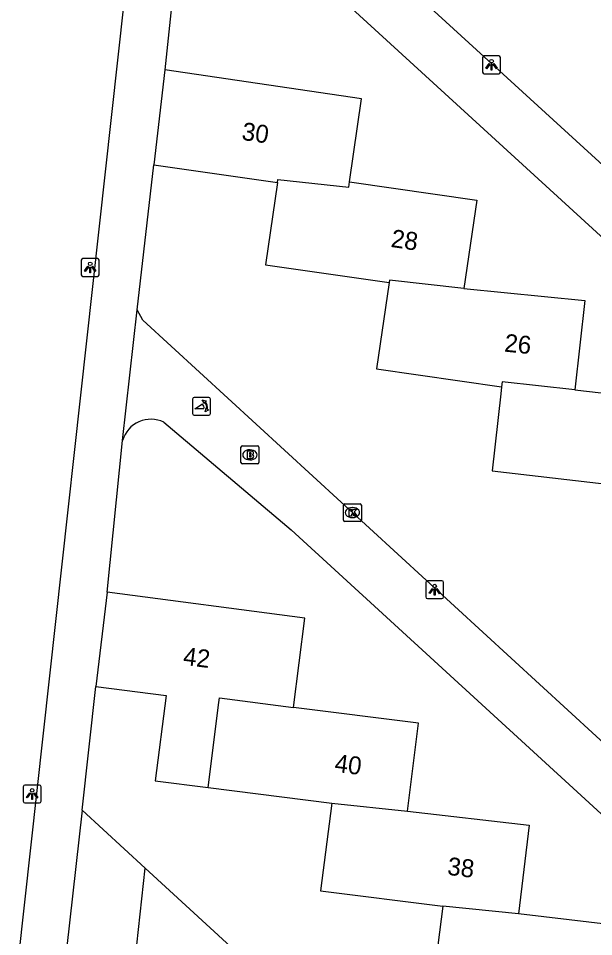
# Model space of a CAD drawing. Extents: x 162026 to 163499, y 387297 to 388169.
# Drawn here: x 162622.1 to 162654.2, y 387672.5 to 387723.8 of the extents above; entities that cross this region are included whole.
import ezdxf

# ---------------------------------------------------------------- set-up
doc = ezdxf.new("R2010")
doc.units = 0
for name, color, linetype in [('IMGEO_Brandkraan', 7, 'Continuous'), ('IMGEO_Groenvoorziening', 7, 'Continuous'), ('IMGEO_Kolk', 7, 'Continuous'), ('IMGEO_Lichtpunt', 7, 'Continuous'), ('IMGEO_Pand', 7, 'Continuous'), ('IMGEO_Pand_nummerreeks', 7, 'Continuous'), ('IMGEO_Poller', 7, 'Continuous'), ('IMGEO_Voetpad_open', 7, 'Continuous')]:
    doc.layers.add(name, color=color, linetype=linetype)

msp = doc.modelspace()

# ---------------------------------------------------------------- linework, layer by layer
at = {"layer": 'IMGEO_Brandkraan'}
for p, q in [((162634.582, 387699.878), (162635.434, 387699.878)), ((162634.507, 387698.952), (162634.507, 387699.804)), ((162634.995, 387699.658), (162635.02, 387699.658)), ((162635.508, 387699.804), (162635.508, 387698.952)), ((162635.434, 387698.878), (162634.582, 387698.878)), ((162635.018, 387699.098), (162634.993, 387699.098))]:
    msp.add_line(p, q, dxfattribs=at)
for points in [[(162634.582, 387699.878), (162635.434, 387699.878)], [(162634.507, 387698.952), (162634.507, 387699.804)], [(162634.855, 387699.578), (162634.855, 387699.178), (162635.068, 387699.178)], [(162635.086, 387699.578), (162634.855, 387699.578)], [(162635.034, 387699.497), (162634.98, 387699.497), (162634.98, 387699.421)], [(162634.98, 387699.421), (162635.033, 387699.421)], [(162635.508, 387699.804), (162635.508, 387698.952)], [(162635.434, 387698.878), (162634.582, 387698.878)], [(162635.042, 387699.345), (162634.98, 387699.345), (162634.98, 387699.264)], [(162634.98, 387699.264), (162635.042, 387699.264)]]:
    msp.add_lwpolyline(points, dxfattribs=at)
for centre, radius, start, end in [((162634.584, 387699.802), 0.0765, 91.552, 178.448), ((162634.584, 387699.802), 0.0765, 91.552, 178.448), ((162635.432, 387699.802), 0.0765, 1.552, 88.448), ((162635.432, 387699.802), 0.0765, 1.552, 88.448), ((162635.035, 387699.459), 0.0379, 267.8285, 90.9355), ((162635.09, 387699.433), 0.145, 59.4692, 91.5367), ((162635.115, 387699.48), 0.0922, 285.5137, 58.1501), ((162635.12, 387699.288), 0.105, 301.3115, 78.989), ((162634.584, 387698.954), 0.0765, 181.552, 268.448), ((162634.584, 387698.954), 0.0765, 181.552, 268.448), ((162635.043, 387699.304), 0.0404, 269.8759, 90.5077), ((162635.074, 387699.429), 0.251, 268.6676, 293.5347), ((162635.432, 387698.954), 0.0765, 271.552, 358.448), ((162635.432, 387698.954), 0.0765, 271.552, 358.448)]:
    msp.add_arc(centre, radius, start, end, dxfattribs=at)
for centre, major_axis, ratio, start_param, end_param in [((162634.994, 387699.378), (-0.387, 0.002), 0.722429, 4.712389, 7.853982), ((162635.019, 387699.378), (-0.39, 0.002), 0.717154, 1.570796, 4.712389)]:
    msp.add_ellipse(centre, major_axis=major_axis, ratio=ratio, start_param=start_param, end_param=end_param, dxfattribs=at)
at = {"layer": 'IMGEO_Groenvoorziening'}
for points in [[(162629.167, 387676.287), (162625.639, 387679.529)], [(162628.128, 387666.865), (162629.167, 387676.287)], [(162663.71, 387648.254), (162656.846, 387649.522), (162656.846, 387650.846), (162629.167, 387676.287)]]:
    msp.add_lwpolyline(points, dxfattribs=at)
at = {"layer": 'IMGEO_Kolk'}
for p, q in [((162640.229, 387695.723), (162640.229, 387696.575)), ((162640.304, 387696.649), (162641.156, 387696.649)), ((162640.717, 387696.429), (162640.742, 387696.429)), ((162641.23, 387696.575), (162641.23, 387695.723)), ((162640.74, 387695.869), (162640.715, 387695.869)), ((162641.156, 387695.649), (162640.304, 387695.649))]:
    msp.add_line(p, q, dxfattribs=at)
for points in [[(162640.229, 387695.723), (162640.229, 387696.575)], [(162640.304, 387696.649), (162641.156, 387696.649)], [(162640.55, 387696.349), (162640.673, 387696.349), (162640.673, 387696.198), (162640.803, 387696.349), (162640.967, 387696.349), (162640.821, 387696.198), (162640.974, 387695.949), (162640.822, 387695.949), (162640.737, 387696.113), (162640.673, 387696.046), (162640.673, 387695.949), (162640.55, 387695.949), (162640.55, 387696.349)], [(162641.23, 387696.575), (162641.23, 387695.723)], [(162641.156, 387695.649), (162640.304, 387695.649)]]:
    msp.add_lwpolyline(points, dxfattribs=at)
for centre, start, end in [((162640.306, 387696.573), 91.552, 178.448), ((162640.306, 387696.573), 91.552, 178.448), ((162641.154, 387696.573), 1.552, 88.448), ((162641.154, 387696.573), 1.552, 88.448), ((162640.306, 387695.725), 181.552, 268.448), ((162640.306, 387695.725), 181.552, 268.448), ((162641.154, 387695.725), 271.552, 358.448), ((162641.154, 387695.725), 271.552, 358.448)]:
    msp.add_arc(centre, 0.0765, start, end, dxfattribs=at)
for centre, major_axis, ratio, start_param, end_param in [((162640.716, 387696.149), (-0.387, 0.002), 0.722429, 4.712389, 7.853982), ((162640.741, 387696.149), (-0.39, 0.002), 0.717154, 1.570796, 4.712389)]:
    msp.add_ellipse(centre, major_axis=major_axis, ratio=ratio, start_param=start_param, end_param=end_param, dxfattribs=at)
at = {"layer": 'IMGEO_Lichtpunt'}
for p, q in [((162647.999, 387721.57), (162647.999, 387720.763)), ((162647.999, 387721.57), (162647.999, 387720.763)), ((162648.901, 387721.665), (162648.093, 387721.665)), ((162648.901, 387721.665), (162648.093, 387721.665)), ((162648.995, 387720.763), (162648.995, 387721.57)), ((162648.995, 387720.763), (162648.995, 387721.57)), ((162648.093, 387720.669), (162648.901, 387720.669)), ((162648.093, 387720.669), (162648.901, 387720.669)), ((162625.593, 387710.247), (162625.593, 387709.44)), ((162625.593, 387710.247), (162625.593, 387709.44)), ((162626.495, 387710.342), (162625.687, 387710.342)), ((162626.495, 387710.342), (162625.687, 387710.342)), ((162626.589, 387709.44), (162626.589, 387710.247)), ((162626.589, 387709.44), (162626.589, 387710.247)), ((162625.687, 387709.346), (162626.495, 387709.346)), ((162625.687, 387709.346), (162626.495, 387709.346)), ((162644.825, 387692.249), (162644.825, 387691.442)), ((162644.825, 387692.249), (162644.825, 387691.442)), ((162645.727, 387692.344), (162644.919, 387692.344)), ((162645.727, 387692.344), (162644.919, 387692.344)), ((162645.821, 387691.442), (162645.821, 387692.249)), ((162645.821, 387691.442), (162645.821, 387692.249)), ((162644.919, 387691.348), (162645.727, 387691.348)), ((162644.919, 387691.348), (162645.727, 387691.348)), ((162623.253, 387680.929), (162622.445, 387680.929)), ((162623.253, 387680.929), (162622.445, 387680.929)), ((162622.351, 387680.834), (162622.351, 387680.027)), ((162622.351, 387680.834), (162622.351, 387680.027)), ((162623.347, 387680.027), (162623.347, 387680.834)), ((162623.347, 387680.027), (162623.347, 387680.834)), ((162622.445, 387679.933), (162623.253, 387679.933)), ((162622.445, 387679.933), (162623.253, 387679.933))]:
    msp.add_line(p, q, dxfattribs=at)
for points in [[(162648.373, 387721.234), (162648.412, 387721.206), (162648.224, 387720.944), (162648.186, 387720.971), (162648.373, 387721.234)], [(162648.475, 387721.186), (162648.522, 387721.186), (162648.522, 387720.864), (162648.475, 387720.864), (162648.475, 387721.186)], [(162648.585, 387721.206), (162648.623, 387721.233), (162648.81, 387720.971), (162648.771, 387720.943), (162648.585, 387721.206)], [(162625.967, 387709.911), (162626.006, 387709.883), (162625.818, 387709.621), (162625.78, 387709.648), (162625.967, 387709.911)], [(162626.069, 387709.863), (162626.116, 387709.863), (162626.116, 387709.541), (162626.069, 387709.541), (162626.069, 387709.863)], [(162626.179, 387709.883), (162626.217, 387709.91), (162626.404, 387709.648), (162626.365, 387709.62), (162626.179, 387709.883)], [(162645.199, 387691.913), (162645.238, 387691.885), (162645.05, 387691.623), (162645.012, 387691.65), (162645.199, 387691.913)], [(162645.301, 387691.865), (162645.348, 387691.865), (162645.348, 387691.543), (162645.301, 387691.543), (162645.301, 387691.865)], [(162645.411, 387691.885), (162645.449, 387691.912), (162645.636, 387691.65), (162645.597, 387691.622), (162645.411, 387691.885)], [(162622.725, 387680.498), (162622.764, 387680.47), (162622.576, 387680.208), (162622.538, 387680.235), (162622.725, 387680.498)], [(162622.827, 387680.45), (162622.874, 387680.45), (162622.874, 387680.128), (162622.827, 387680.128), (162622.827, 387680.45)], [(162622.937, 387680.47), (162622.975, 387680.497), (162623.162, 387680.235), (162623.123, 387680.207), (162622.937, 387680.47)]]:
    msp.add_lwpolyline(points, dxfattribs=at)
for centre in [(162648.498, 387721.368), (162626.092, 387710.045), (162645.324, 387692.047), (162622.85, 387680.632)]:
    msp.add_circle(centre, 0.0994, dxfattribs=at)
for centre, start, end in [((162648.093, 387721.57), 90, 180), ((162648.093, 387721.57), 90, 180), ((162648.901, 387721.57), 0, 90), ((162648.901, 387721.57), 0, 90), ((162648.093, 387720.763), 180, 270), ((162648.093, 387720.763), 180, 270), ((162648.901, 387720.763), 270, 0), ((162648.901, 387720.763), 270, 360), ((162625.687, 387710.247), 90, 180), ((162625.687, 387710.247), 90, 180), ((162626.495, 387710.247), 0, 90), ((162626.495, 387710.247), 0, 90), ((162625.687, 387709.44), 180, 270), ((162625.687, 387709.44), 180, 270), ((162626.495, 387709.44), 270, 0), ((162626.495, 387709.44), 270, 360), ((162644.919, 387692.249), 90, 180), ((162644.919, 387692.249), 90, 180), ((162645.727, 387692.249), 0, 90), ((162645.727, 387692.249), 0, 90), ((162644.919, 387691.442), 180, 270), ((162644.919, 387691.442), 180, 270), ((162645.727, 387691.442), 270, 0), ((162645.727, 387691.442), 270, 360), ((162622.445, 387680.834), 90, 180), ((162622.445, 387680.834), 90, 180), ((162623.253, 387680.834), 0, 90), ((162623.253, 387680.834), 0, 90), ((162622.445, 387680.027), 180, 270), ((162622.445, 387680.027), 180, 270), ((162623.253, 387680.027), 270, 0), ((162623.253, 387680.027), 270, 360)]:
    msp.add_arc(centre, 0.0946, start, end, dxfattribs=at)
at = {"layer": 'IMGEO_Pand'}
for points in [[(162630.251, 387720.893), (162629.644, 387715.583)], [(162640.575, 387714.636), (162641.243, 387719.266), (162630.251, 387720.893)], [(162629.644, 387715.583), (162636.542, 387714.592)], [(162636.542, 387714.592), (162636.567, 387714.767), (162640.53, 387714.323), (162640.575, 387714.636)], [(162636.542, 387714.592), (162635.879, 387710), (162642.773, 387709.006)], [(162640.575, 387714.636), (162647.67, 387713.613), (162646.957, 387708.664)], [(162646.957, 387708.664), (162642.791, 387709.13), (162642.773, 387709.006)], [(162642.773, 387709.006), (162642.078, 387704.18), (162649.059, 387703.174)], [(162646.957, 387708.664), (162653.7, 387707.994), (162653.138, 387703.008)], [(162649.059, 387703.174), (162649.009, 387702.788), (162648.527, 387698.493), (162655.26, 387697.694)], [(162653.138, 387703.008), (162649.085, 387703.455), (162649.059, 387703.174)], [(162653.138, 387703.008), (162660.156, 387702.216), (162659.601, 387697.291)], [(162627.033, 387691.703), (162626.413, 387686.434)], [(162637.435, 387685.271), (162638.068, 387690.252), (162627.033, 387691.703)], [(162626.413, 387686.434), (162630.329, 387685.93), (162629.725, 387681.172), (162632.676, 387680.797)], [(162632.676, 387680.797), (162633.28, 387685.55), (162633.311, 387685.796), (162637.435, 387685.271)], [(162643.797, 387679.48), (162644.42, 387684.383), (162637.435, 387685.271)], [(162632.676, 387680.797), (162639.576, 387679.92)], [(162639.576, 387679.92), (162638.954, 387675.024), (162645.773, 387674.158)], [(162639.576, 387679.92), (162643.797, 387679.48)], [(162643.797, 387679.48), (162650.592, 387678.682), (162650, 387673.736)], [(162645.773, 387674.158), (162645.146, 387669.224), (162651.932, 387668.545)], [(162650, 387673.736), (162645.773, 387674.158)], [(162656.157, 387667.928), (162656.756, 387672.927), (162650, 387673.736)]]:
    msp.add_lwpolyline(points, dxfattribs=at)
at = {"layer": 'IMGEO_Poller'}
for p, q in [((162631.807, 387702.492), (162631.807, 387701.685)), ((162631.807, 387702.492), (162631.807, 387701.685)), ((162632.709, 387702.587), (162631.901, 387702.587)), ((162632.709, 387702.587), (162631.901, 387702.587)), ((162632.803, 387701.685), (162632.803, 387702.492)), ((162632.803, 387701.685), (162632.803, 387702.492)), ((162631.901, 387701.59), (162632.709, 387701.59)), ((162631.901, 387701.59), (162632.709, 387701.59))]:
    msp.add_line(p, q, dxfattribs=at)
for points in [[(162632.486, 387702.316), (162632.474, 387702.243), (162632.349, 387702.448)], [(162632.349, 387702.448), (162632.58, 387702.382), (162632.509, 387702.35)], [(162632.442, 387701.943), (162631.929, 387701.943), (162632.359, 387702.218)], [(162632.502, 387701.771), (162632.568, 387702.002), (162632.598, 387701.934)], [(162632.634, 387701.907), (162632.706, 387701.896), (162632.502, 387701.771)]]:
    msp.add_lwpolyline(points, dxfattribs=at)
for centre, radius, start, end in [((162631.901, 387702.492), 0.0946, 90, 180), ((162631.901, 387702.492), 0.0946, 90, 180), ((162632.709, 387702.492), 0.0946, 0, 90), ((162632.709, 387702.492), 0.0946, 0, 90), ((162632.114, 387701.993), 0.332, 351.3247, 42.4854), ((162632.128, 387702.003), 0.476, 351.7527, 41.1691), ((162632.128, 387702.003), 0.516, 349.3569, 42.2912), ((162631.901, 387701.685), 0.0946, 180, 270), ((162631.901, 387701.685), 0.0946, 180, 270), ((162632.709, 387701.685), 0.0946, 270, 0), ((162632.709, 387701.685), 0.0946, 270, 0)]:
    msp.add_arc(centre, radius, start, end, dxfattribs=at)
at = {"layer": 'IMGEO_Voetpad_open'}
for points in [[(162673.23, 387694.555), (162633.969, 387730.499)], [(162631.177, 387729.587), (162630.251, 387720.893)], [(162622.081, 387671.184), (162627.984, 387724.632)], [(162645.097, 387724.357), (162670.572, 387701.077)], [(162628.707, 387707.486), (162629.644, 387715.583)], [(162627.899, 387700.186), (162628.707, 387707.486)], [(162667.071, 387672.067), (162659.081, 387679.302), (162629.026, 387706.892), (162628.707, 387707.486)], [(162630.2, 387701.199), (162637.309, 387695.179), (162669.908, 387665.295)], [(162627.033, 387691.703), (162627.899, 387700.186)], [(162625.639, 387679.529), (162626.413, 387686.434)], [(162625.639, 387679.529), (162622.319, 387649.884)]]:
    msp.add_lwpolyline(points, dxfattribs=at)
msp.add_arc((162629.476, 387699.724), 1.643, 63.8495, 163.6728, dxfattribs=at)

# ---------------------------------------------------------------- texts
at = {"layer": 'IMGEO_Pand_nummerreeks'}
for s, rotation, p in [('30', 351.7935, (162634.511, 387716.98)), ('28', 351.7953, (162642.84, 387710.996)), ('26', 354.3264, (162649.182, 387705.147)), ('42', 352.7578, (162631.24, 387687.653)), ('40', 352.7549, (162639.698, 387681.677)), ('38', 353.3019, (162645.994, 387675.919))]:
    msp.add_text(s, height=1, rotation=rotation, dxfattribs=at).set_placement(p)

doc.saveas('drawing.dxf')
